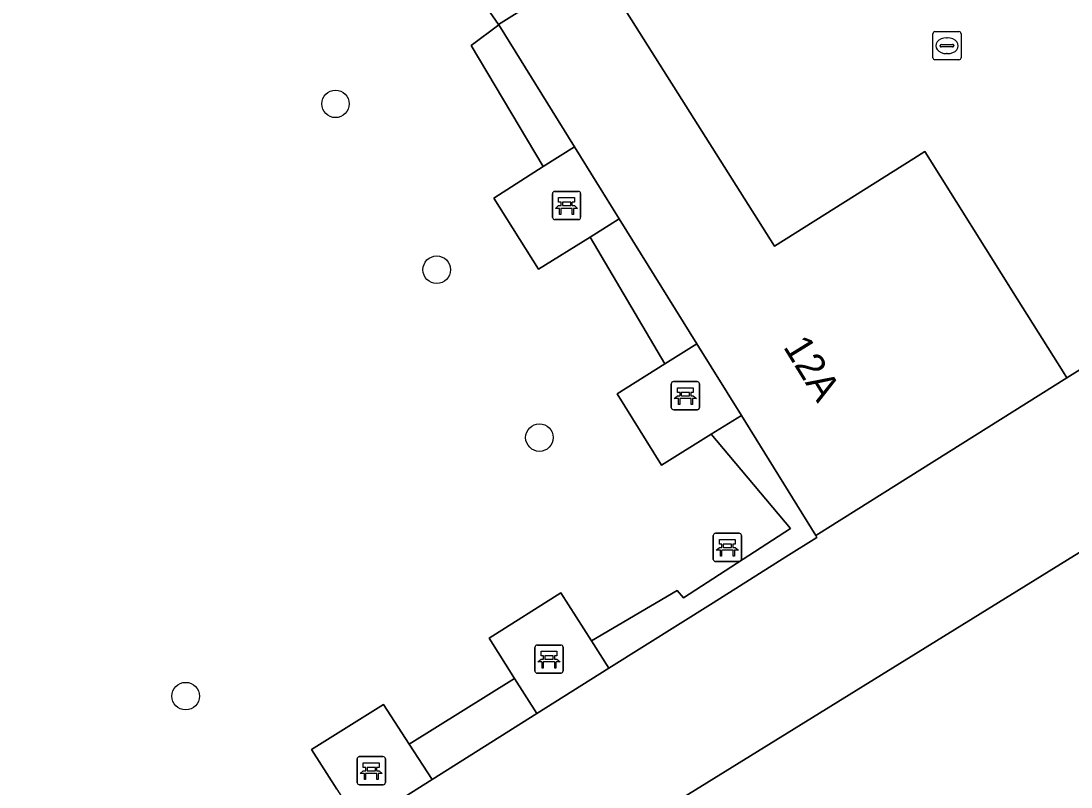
# Model space of a CAD drawing. Extents: x 158835 to 160077, y 386387 to 387778.
# Drawn here: x 159912.47 to 159949.74, y 387398.12 to 387425.31 of the extents above; entities that cross this region are included whole.
import ezdxf

# ---------------------------------------------------------------- set-up
doc = ezdxf.new("R2010")
doc.units = 0
for name, color, linetype in [('IMGEO_Bank', 7, 'Continuous'), ('IMGEO_Boom', 7, 'Continuous'), ('IMGEO_Groenvoorziening', 7, 'Continuous'), ('IMGEO_Haag', 7, 'Continuous'), ('IMGEO_Kolk', 7, 'Continuous'), ('IMGEO_Pand', 7, 'Continuous'), ('IMGEO_Pand_nummerreeks', 7, 'Continuous'), ('IMGEO_Parkeervlak_open', 7, 'Continuous'), ('IMGEO_Voetpad_open', 7, 'Continuous')]:
    doc.layers.add(name, color=color, linetype=linetype)

msp = doc.modelspace()

# ---------------------------------------------------------------- linework, layer by layer
at = {"layer": 'IMGEO_Bank'}
for p, q in [((159931.414, 387419.264), (159932.255, 387419.264)), ((159932.255, 387419.264), (159931.414, 387419.264)), ((159931.339, 387418.339), (159931.339, 387419.18)), ((159931.339, 387419.18), (159931.339, 387418.339)), ((159931.648, 387418.77), (159931.648, 387418.876)), ((159931.692, 387418.876), (159931.692, 387418.77)), ((159931.98, 387418.882), (159931.698, 387418.882)), ((159931.986, 387418.77), (159931.986, 387418.876)), ((159932.03, 387418.876), (159932.03, 387418.77)), ((159932.339, 387419.189), (159932.339, 387418.348)), ((159932.339, 387418.348), (159932.339, 387419.189)), ((159932.036, 387418.662), (159931.643, 387418.662)), ((159931.698, 387418.764), (159931.98, 387418.764)), ((159932.264, 387418.264), (159931.423, 387418.264)), ((159931.423, 387418.264), (159932.264, 387418.264)), ((159935.632, 387412.511), (159936.473, 387412.511)), ((159936.473, 387412.511), (159935.632, 387412.511)), ((159935.557, 387411.586), (159935.557, 387412.427)), ((159935.557, 387412.427), (159935.557, 387411.586)), ((159936.557, 387412.436), (159936.557, 387411.595)), ((159936.557, 387411.595), (159936.557, 387412.436)), ((159936.254, 387411.909), (159935.861, 387411.909)), ((159935.866, 387412.017), (159935.866, 387412.123)), ((159935.91, 387412.123), (159935.91, 387412.017)), ((159936.198, 387412.129), (159935.916, 387412.129)), ((159935.916, 387412.011), (159936.198, 387412.011)), ((159936.204, 387412.017), (159936.204, 387412.123)), ((159936.248, 387412.123), (159936.248, 387412.017)), ((159936.482, 387411.511), (159935.641, 387411.511)), ((159935.641, 387411.511), (159936.482, 387411.511)), ((159937.047, 387406.2), (159937.047, 387407.041)), ((159937.047, 387407.041), (159937.047, 387406.2)), ((159937.122, 387407.125), (159937.963, 387407.125)), ((159937.963, 387407.125), (159937.122, 387407.125)), ((159938.047, 387407.05), (159938.047, 387406.209)), ((159938.047, 387406.209), (159938.047, 387407.05)), ((159937.356, 387406.631), (159937.356, 387406.737)), ((159937.4, 387406.737), (159937.4, 387406.631)), ((159937.688, 387406.743), (159937.406, 387406.743)), ((159937.406, 387406.625), (159937.688, 387406.625)), ((159937.694, 387406.631), (159937.694, 387406.737)), ((159937.738, 387406.737), (159937.738, 387406.631)), ((159937.744, 387406.523), (159937.351, 387406.523)), ((159937.972, 387406.125), (159937.131, 387406.125)), ((159937.131, 387406.125), (159937.972, 387406.125)), ((159930.716, 387402.233), (159930.716, 387403.074)), ((159930.716, 387403.074), (159930.716, 387402.233)), ((159930.791, 387403.158), (159931.632, 387403.158)), ((159931.632, 387403.158), (159930.791, 387403.158)), ((159931.716, 387403.083), (159931.716, 387402.242)), ((159931.716, 387402.242), (159931.716, 387403.083)), ((159931.413, 387402.556), (159931.02, 387402.556)), ((159931.025, 387402.664), (159931.025, 387402.77)), ((159931.069, 387402.77), (159931.069, 387402.664)), ((159931.357, 387402.776), (159931.075, 387402.776)), ((159931.075, 387402.658), (159931.357, 387402.658)), ((159931.363, 387402.664), (159931.363, 387402.77)), ((159931.407, 387402.77), (159931.407, 387402.664)), ((159931.641, 387402.158), (159930.8, 387402.158)), ((159930.8, 387402.158), (159931.641, 387402.158)), ((159924.406, 387398.271), (159924.406, 387399.112)), ((159924.406, 387399.112), (159924.406, 387398.271)), ((159924.481, 387399.196), (159925.322, 387399.196)), ((159925.322, 387399.196), (159924.481, 387399.196)), ((159925.406, 387399.121), (159925.406, 387398.28)), ((159925.406, 387398.28), (159925.406, 387399.121)), ((159924.715, 387398.702), (159924.715, 387398.808)), ((159924.759, 387398.808), (159924.759, 387398.702)), ((159925.047, 387398.814), (159924.765, 387398.814)), ((159925.053, 387398.702), (159925.053, 387398.808)), ((159925.097, 387398.808), (159925.097, 387398.702)), ((159925.103, 387398.594), (159924.71, 387398.594)), ((159924.765, 387398.696), (159925.047, 387398.696)), ((159925.331, 387398.196), (159924.49, 387398.196)), ((159924.49, 387398.196), (159925.331, 387398.196))]:
    msp.add_line(p, q, dxfattribs=at)
for points in [[(159931.642, 387418.882), (159931.556, 387418.882), (159931.556, 387419.043), (159932.119, 387419.043), (159932.119, 387418.882), (159932.036, 387418.882)], [(159931.586, 387418.662), (159931.444, 387418.662), (159931.556, 387418.764), (159931.642, 387418.764)], [(159931.636, 387418.655), (159931.636, 387418.448), (159931.593, 387418.448), (159931.593, 387418.655)], [(159932.036, 387418.764), (159932.119, 387418.764), (159932.231, 387418.662), (159932.092, 387418.662)], [(159932.086, 387418.655), (159932.086, 387418.448), (159932.042, 387418.448), (159932.042, 387418.655)], [(159935.86, 387412.129), (159935.774, 387412.129), (159935.774, 387412.29), (159936.337, 387412.29), (159936.337, 387412.129), (159936.254, 387412.129)], [(159935.804, 387411.909), (159935.662, 387411.909), (159935.774, 387412.011), (159935.86, 387412.011)], [(159935.854, 387411.902), (159935.854, 387411.695), (159935.811, 387411.695), (159935.811, 387411.902)], [(159936.254, 387412.011), (159936.337, 387412.011), (159936.449, 387411.909), (159936.31, 387411.909)], [(159936.304, 387411.902), (159936.304, 387411.695), (159936.26, 387411.695), (159936.26, 387411.902)], [(159937.294, 387406.523), (159937.152, 387406.523), (159937.264, 387406.625), (159937.35, 387406.625)], [(159937.35, 387406.743), (159937.264, 387406.743), (159937.264, 387406.904), (159937.827, 387406.904), (159937.827, 387406.743), (159937.744, 387406.743)], [(159937.744, 387406.625), (159937.827, 387406.625), (159937.939, 387406.523), (159937.8, 387406.523)], [(159937.344, 387406.516), (159937.344, 387406.309), (159937.301, 387406.309), (159937.301, 387406.516)], [(159937.794, 387406.516), (159937.794, 387406.309), (159937.75, 387406.309), (159937.75, 387406.516)], [(159931.019, 387402.776), (159930.933, 387402.776), (159930.933, 387402.937), (159931.496, 387402.937), (159931.496, 387402.776), (159931.413, 387402.776)], [(159930.963, 387402.556), (159930.821, 387402.556), (159930.933, 387402.658), (159931.019, 387402.658)], [(159931.013, 387402.549), (159931.013, 387402.342), (159930.97, 387402.342), (159930.97, 387402.549)], [(159931.413, 387402.658), (159931.496, 387402.658), (159931.608, 387402.556), (159931.469, 387402.556)], [(159931.463, 387402.549), (159931.463, 387402.342), (159931.419, 387402.342), (159931.419, 387402.549)], [(159924.709, 387398.814), (159924.623, 387398.814), (159924.623, 387398.975), (159925.186, 387398.975), (159925.186, 387398.814), (159925.103, 387398.814)], [(159924.653, 387398.594), (159924.511, 387398.594), (159924.623, 387398.696), (159924.709, 387398.696)], [(159924.703, 387398.587), (159924.703, 387398.38), (159924.66, 387398.38), (159924.66, 387398.587)], [(159925.103, 387398.696), (159925.186, 387398.696), (159925.298, 387398.594), (159925.159, 387398.594)], [(159925.153, 387398.587), (159925.153, 387398.38), (159925.109, 387398.38), (159925.109, 387398.587)]]:
    msp.add_lwpolyline(points, dxfattribs=at)
for centre, radius, start, end in [((159931.417, 387419.186), 0.0779, 92.4484, 184.2845), ((159931.417, 387419.186), 0.0779, 92.4484, 184.2845), ((159932.261, 387419.186), 0.0779, 2.4484, 94.2845), ((159932.261, 387419.186), 0.0779, 2.4484, 94.2845), ((159931.641, 387418.875), 0.00671, 2.8957, 87.1043), ((159931.698, 387418.875), 0.00671, 92.8957, 177.1043), ((159931.98, 387418.875), 0.00671, 2.8957, 87.1043), ((159932.037, 387418.875), 0.00671, 92.8957, 177.1043), ((159931.586, 387418.655), 0.00671, 2.8957, 87.1043), ((159931.643, 387418.655), 0.00671, 92.8957, 177.1043), ((159931.641, 387418.771), 0.00671, 272.8957, 357.1043), ((159931.698, 387418.771), 0.00671, 182.8957, 267.1043), ((159931.98, 387418.771), 0.00671, 272.8957, 357.1043), ((159932.037, 387418.771), 0.00671, 182.8957, 267.1043), ((159932.035, 387418.655), 0.00671, 2.8957, 87.1043), ((159932.092, 387418.655), 0.00671, 92.8957, 177.1043), ((159931.417, 387418.342), 0.0779, 182.4484, 274.2845), ((159931.417, 387418.342), 0.0779, 182.4484, 274.2845), ((159932.261, 387418.342), 0.0779, 272.4484, 4.2845), ((159932.261, 387418.342), 0.0779, 272.4484, 4.2845), ((159935.635, 387412.433), 0.0779, 92.4484, 184.2845), ((159935.635, 387412.433), 0.0779, 92.4484, 184.2845), ((159936.479, 387412.433), 0.0779, 2.4484, 94.2845), ((159936.479, 387412.433), 0.0779, 2.4484, 94.2845), ((159935.804, 387411.902), 0.00671, 2.8957, 87.1043), ((159935.861, 387411.902), 0.00671, 92.8957, 177.1043), ((159935.859, 387412.122), 0.00671, 2.8957, 87.1043), ((159935.859, 387412.018), 0.00671, 272.8957, 357.1043), ((159935.916, 387412.122), 0.00671, 92.8957, 177.1043), ((159935.916, 387412.018), 0.00671, 182.8957, 267.1043), ((159936.198, 387412.122), 0.00671, 2.8957, 87.1043), ((159936.198, 387412.018), 0.00671, 272.8957, 357.1043), ((159936.255, 387412.122), 0.00671, 92.8957, 177.1043), ((159936.255, 387412.018), 0.00671, 182.8957, 267.1043), ((159936.253, 387411.902), 0.00671, 2.8957, 87.1043), ((159936.31, 387411.902), 0.00671, 92.8957, 177.1043), ((159935.635, 387411.589), 0.0779, 182.4484, 274.2845), ((159935.635, 387411.589), 0.0779, 182.4484, 274.2845), ((159936.479, 387411.589), 0.0779, 272.4484, 4.2845), ((159936.479, 387411.589), 0.0779, 272.4484, 4.2845), ((159937.125, 387407.047), 0.0779, 92.4484, 184.2845), ((159937.125, 387407.047), 0.0779, 92.4484, 184.2845), ((159937.969, 387407.047), 0.0779, 2.4484, 94.2845), ((159937.969, 387407.047), 0.0779, 2.4484, 94.2845), ((159937.349, 387406.736), 0.00671, 2.8957, 87.1043), ((159937.349, 387406.632), 0.00671, 272.8957, 357.1043), ((159937.406, 387406.736), 0.00671, 92.8957, 177.1043), ((159937.406, 387406.632), 0.00671, 182.8957, 267.1043), ((159937.688, 387406.736), 0.00671, 2.8957, 87.1043), ((159937.688, 387406.632), 0.00671, 272.8957, 357.1043), ((159937.745, 387406.736), 0.00671, 92.8957, 177.1043), ((159937.745, 387406.632), 0.00671, 182.8957, 267.1043), ((159937.125, 387406.203), 0.0779, 182.4484, 274.2845), ((159937.125, 387406.203), 0.0779, 182.4484, 274.2845), ((159937.294, 387406.516), 0.00671, 2.8957, 87.1043), ((159937.351, 387406.516), 0.00671, 92.8957, 177.1043), ((159937.743, 387406.516), 0.00671, 2.8957, 87.1043), ((159937.8, 387406.516), 0.00671, 92.8957, 177.1043), ((159937.969, 387406.203), 0.0779, 272.4484, 4.2845), ((159937.969, 387406.203), 0.0779, 272.4484, 4.2845), ((159930.794, 387403.08), 0.0779, 92.4484, 184.2845), ((159930.794, 387403.08), 0.0779, 92.4484, 184.2845), ((159931.638, 387403.08), 0.0779, 2.4484, 94.2845), ((159931.638, 387403.08), 0.0779, 2.4484, 94.2845), ((159930.963, 387402.549), 0.00671, 2.8957, 87.1043), ((159931.02, 387402.549), 0.00671, 92.8957, 177.1043), ((159931.018, 387402.769), 0.00671, 2.8957, 87.1043), ((159931.018, 387402.665), 0.00671, 272.8957, 357.1043), ((159931.075, 387402.769), 0.00671, 92.8957, 177.1043), ((159931.075, 387402.665), 0.00671, 182.8957, 267.1043), ((159931.357, 387402.769), 0.00671, 2.8957, 87.1043), ((159931.357, 387402.665), 0.00671, 272.8957, 357.1043), ((159931.414, 387402.769), 0.00671, 92.8957, 177.1043), ((159931.414, 387402.665), 0.00671, 182.8957, 267.1043), ((159931.412, 387402.549), 0.00671, 2.8957, 87.1043), ((159931.469, 387402.549), 0.00671, 92.8957, 177.1043), ((159930.794, 387402.236), 0.0779, 182.4484, 274.2845), ((159930.794, 387402.236), 0.0779, 182.4484, 274.2845), ((159931.638, 387402.236), 0.0779, 272.4484, 4.2845), ((159931.638, 387402.236), 0.0779, 272.4484, 4.2845), ((159924.484, 387399.118), 0.0779, 92.4484, 184.2845), ((159924.484, 387399.118), 0.0779, 92.4484, 184.2845), ((159925.328, 387399.118), 0.0779, 2.4484, 94.2845), ((159925.328, 387399.118), 0.0779, 2.4484, 94.2845), ((159924.708, 387398.807), 0.00671, 2.8957, 87.1043), ((159924.765, 387398.807), 0.00671, 92.8957, 177.1043), ((159925.047, 387398.807), 0.00671, 2.8957, 87.1043), ((159925.104, 387398.807), 0.00671, 92.8957, 177.1043), ((159924.653, 387398.587), 0.00671, 2.8957, 87.1043), ((159924.71, 387398.587), 0.00671, 92.8957, 177.1043), ((159924.708, 387398.703), 0.00671, 272.8957, 357.1043), ((159924.765, 387398.703), 0.00671, 182.8957, 267.1043), ((159925.047, 387398.703), 0.00671, 272.8957, 357.1043), ((159925.104, 387398.703), 0.00671, 182.8957, 267.1043), ((159925.102, 387398.587), 0.00671, 2.8957, 87.1043), ((159925.159, 387398.587), 0.00671, 92.8957, 177.1043), ((159924.484, 387398.274), 0.0779, 182.4484, 274.2845), ((159924.484, 387398.274), 0.0779, 182.4484, 274.2845), ((159925.328, 387398.274), 0.0779, 272.4484, 4.2845), ((159925.328, 387398.274), 0.0779, 272.4484, 4.2845)]:
    msp.add_arc(centre, radius, start, end, dxfattribs=at)
at = {"layer": 'IMGEO_Boom'}
for centre in [(159923.636, 387422.371), (159927.229, 387416.483), (159930.875, 387410.523), (159918.318, 387401.344)]:
    msp.add_circle(centre, 0.489, dxfattribs=at)
at = {"layer": 'IMGEO_Groenvoorziening'}
msp.add_lwpolyline([(159923.683, 387398.038), (159922.781, 387399.443), (159925.34, 387401.052), (159926.253, 387399.637), (159929.995, 387401.974), (159929.09, 387403.399), (159931.632, 387405.014), (159932.721, 387403.307), (159935.764, 387405.091), (159935.99, 387404.839), (159939.789, 387407.298), (159936.976, 387410.639), (159935.207, 387409.538), (159933.635, 387412.074), (159935.33, 387413.136), (159932.671, 387417.641), (159930.842, 387416.497), (159929.253, 387419.027), (159931.01, 387420.146), (159928.456, 387424.441), (159929.433, 387425.176), (159929.422, 387425.194), (159928.727, 387426.21)], dxfattribs=at)
for points in [[(159929.433, 387425.176), (159928.456, 387424.441), (159931.01, 387420.146), (159932.118, 387420.851)], [(159933.708, 387418.289), (159932.671, 387417.641), (159935.33, 387413.136), (159936.465, 387413.846)], [(159937.039, 387404.661), (159939.621, 387406.286), (159940.726, 387406.981), (159940.683, 387407.05), (159938.044, 387411.303), (159936.976, 387410.639), (159939.789, 387407.298), (159935.99, 387404.839), (159935.764, 387405.091), (159932.721, 387403.307), (159933.342, 387402.333)], [(159929.995, 387401.974), (159926.253, 387399.637), (159927.064, 387398.381), (159930.787, 387400.725)]]:
    msp.add_lwpolyline(points, close=True, dxfattribs=at)
at = {"layer": 'IMGEO_Haag'}
for points in [[(159937.039, 387404.661), (159939.621, 387406.286), (159940.726, 387406.981), (159940.683, 387407.05), (159938.044, 387411.303), (159936.976, 387410.639), (159939.789, 387407.298), (159935.99, 387404.839), (159935.764, 387405.091), (159932.721, 387403.307), (159933.342, 387402.333)], [(159930.787, 387400.725), (159929.995, 387401.974), (159926.253, 387399.637), (159927.064, 387398.381)]]:
    msp.add_lwpolyline(points, close=True, dxfattribs=at)
at = {"layer": 'IMGEO_Kolk'}
for p, q in [((159944.841, 387424.009), (159944.841, 387424.861)), ((159944.916, 387424.935), (159945.768, 387424.935)), ((159945.842, 387424.861), (159945.842, 387424.009)), ((159945.1, 387424.429), (159945.1, 387424.441)), ((159945.143, 387424.478), (159945.541, 387424.478)), ((159945.329, 387424.715), (159945.354, 387424.715)), ((159945.584, 387424.441), (159945.584, 387424.429)), ((159945.538, 387424.392), (159945.14, 387424.392)), ((159945.352, 387424.155), (159945.327, 387424.155)), ((159945.768, 387423.935), (159944.916, 387423.935))]:
    msp.add_line(p, q, dxfattribs=at)
for points in [[(159944.841, 387424.009), (159944.841, 387424.861)], [(159944.916, 387424.935), (159945.768, 387424.935)], [(159945.842, 387424.861), (159945.842, 387424.009)], [(159945.768, 387423.935), (159944.916, 387423.935)]]:
    msp.add_lwpolyline(points, dxfattribs=at)
for centre, radius, start, end in [((159944.918, 387424.859), 0.0765, 91.552, 178.448), ((159944.918, 387424.859), 0.0765, 91.552, 178.448), ((159945.766, 387424.859), 0.0765, 1.552, 88.448), ((159945.766, 387424.859), 0.0765, 1.552, 88.448), ((159945.14, 387424.438), 0.0403, 85.8775, 175.7526), ((159945.545, 387424.44), 0.0386, 1.7309, 96.639), ((159945.137, 387424.428), 0.0366, 178.938, 274.7102), ((159945.541, 387424.435), 0.043, 264.8664, 352.4533), ((159944.918, 387424.011), 0.0765, 181.552, 268.448), ((159944.918, 387424.011), 0.0765, 181.552, 268.448), ((159945.766, 387424.011), 0.0765, 271.552, 358.448), ((159945.766, 387424.011), 0.0765, 271.552, 358.448)]:
    msp.add_arc(centre, radius, start, end, dxfattribs=at)
for centre, major_axis, ratio, start_param, end_param in [((159945.328, 387424.435), (-0.387, 0.002), 0.722429, 4.712389, 7.853982), ((159945.353, 387424.435), (-0.39, 0.002), 0.717154, 1.570796, 4.712389)]:
    msp.add_ellipse(centre, major_axis=major_axis, ratio=ratio, start_param=start_param, end_param=end_param, dxfattribs=at)
at = {"layer": 'IMGEO_Pand'}
for points in [[(159947.836, 387415.455), (159944.56, 387420.678), (159944.163, 387420.428), (159939.214, 387417.314), (159933.355, 387426.626), (159932.89, 387427.365), (159929.422, 387425.194), (159929.433, 387425.176), (159932.118, 387420.851), (159933.708, 387418.289), (159936.465, 387413.846), (159938.044, 387411.303), (159940.683, 387407.05), (159949.599, 387412.642), (159949.467, 387412.854)], [(159966.98, 387416.918), (159933.313, 387396.103), (159935.626, 387392.36), (159938.896, 387387.069), (159951.408, 387366.821), (159951.954, 387365.937), (159972.162, 387333.234), (159972.275, 387333.304), (159978.141, 387323.877), (159978.24, 387323.938), (160000, 387337.37), (160011.695, 387344.589), (160000, 387363.506)]]:
    msp.add_lwpolyline(points, close=True, dxfattribs=at)
at = {"layer": 'IMGEO_Parkeervlak_open'}
msp.add_lwpolyline([(159938.896, 387387.069), (159935.626, 387392.36), (159933.313, 387396.103), (159966.98, 387416.918), (159964.024, 387421.647), (159949.599, 387412.642), (159940.683, 387407.05), (159940.726, 387406.981), (159939.621, 387406.286), (159937.039, 387404.661), (159933.342, 387402.333), (159930.787, 387400.725), (159927.064, 387398.381), (159924.499, 387396.767), (159920.851, 387394.47), (159918.269, 387392.845), (159914.562, 387390.512), (159912.472, 387389.196), (159930.352, 387360.505), (159931.139, 387359.234), (159933.514, 387355.694), (159950.359, 387366.169), (159951.408, 387366.821)], close=True, dxfattribs=at)
at = {"layer": 'IMGEO_Voetpad_open'}
msp.add_lwpolyline([(159916.787, 387493.438), (159947.252, 387444.656), (159934.277, 387436.401), (159930.482, 387442.42), (159928.602, 387441.234), (159932.491, 387434.992), (159935.377, 387430.36), (159928.727, 387426.21), (159929.422, 387425.194), (159932.89, 387427.365), (159933.355, 387426.626), (159939.214, 387417.314), (159944.163, 387420.428), (159944.56, 387420.678), (159947.836, 387415.455), (159949.467, 387412.854), (159949.599, 387412.642), (159964.024, 387421.647)], dxfattribs=at)
for points in [[(159932.118, 387420.851), (159931.01, 387420.146), (159929.253, 387419.027), (159930.842, 387416.497), (159932.671, 387417.641), (159933.708, 387418.289)], [(159936.465, 387413.846), (159935.33, 387413.136), (159933.635, 387412.074), (159935.207, 387409.538), (159936.976, 387410.639), (159938.044, 387411.303)], [(159932.721, 387403.307), (159931.632, 387405.014), (159929.09, 387403.399), (159929.995, 387401.974), (159930.787, 387400.725), (159933.342, 387402.333)], [(159926.253, 387399.637), (159925.34, 387401.052), (159922.781, 387399.443), (159923.683, 387398.038), (159924.499, 387396.767), (159927.064, 387398.381)]]:
    msp.add_lwpolyline(points, close=True, dxfattribs=at)

# ---------------------------------------------------------------- texts
at = {"layer": 'IMGEO_Pand_nummerreeks'}
msp.add_text('12A', height=1, rotation=301.6041, dxfattribs=at).set_placement((159939.509, 387413.746))

doc.saveas('drawing.dxf')
